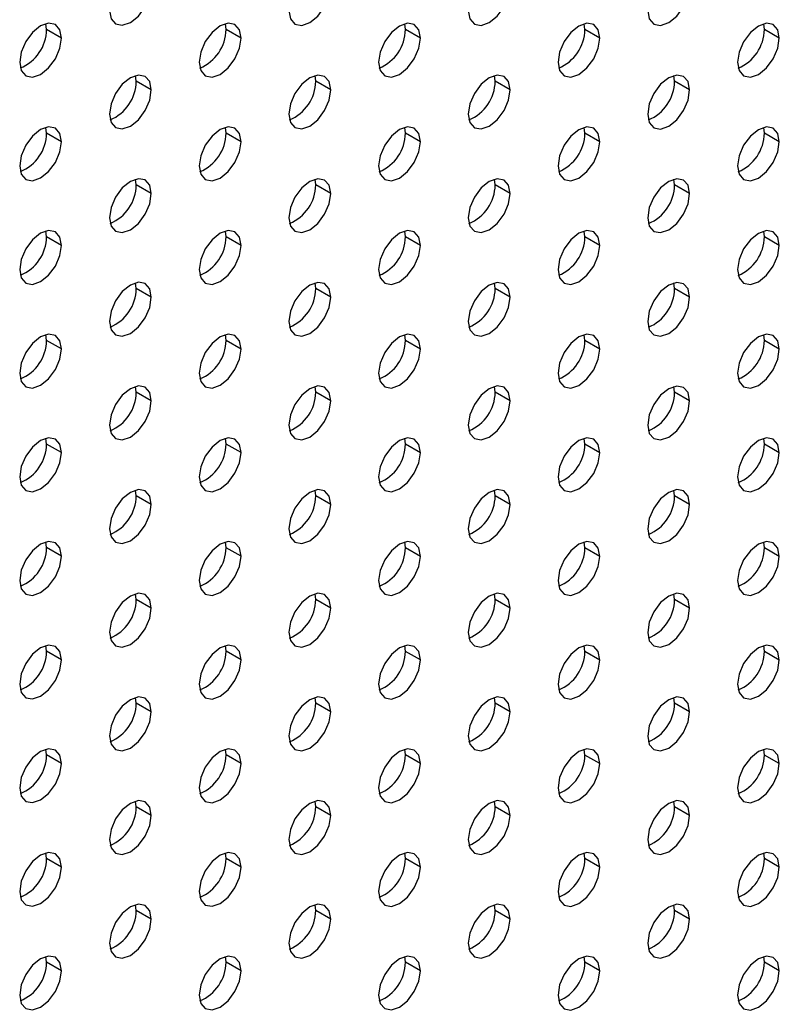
# Model space of a CAD drawing. Header units: millimetres. Extents: x 0 to 1118, y 0 to 864.
# Tile 286 of 309: x 1012.42 to 1016.91, y 697.02 to 702.84. Entities that reach past the tile are written whole.
import ezdxf

# ---------------------------------------------------------------- set-up
doc = ezdxf.new("R2010")
doc.units = ezdxf.units.MM

msp = doc.modelspace()

# ---------------------------------------------------------------- linework, layer by layer
at = {"color": 7, "linetype": 'Continuous', "lineweight": 25}
for p, q in [((1012.5828, 702.7803), (1012.5788, 702.8142)), ((1012.6712, 702.7293), (1012.5828, 702.7803)), ((1013.6435, 702.7802), (1013.6394, 702.8141)), ((1013.7319, 702.7292), (1013.6435, 702.7802)), ((1014.7041, 702.7801), (1014.7001, 702.814)), ((1014.7925, 702.7291), (1014.7041, 702.7801)), ((1015.7648, 702.78), (1015.7608, 702.8139)), ((1015.8532, 702.729), (1015.7648, 702.78)), ((1016.8254, 702.7799), (1016.8214, 702.8138)), ((1016.9138, 702.7289), (1016.8254, 702.7799)), ((1013.1131, 702.474), (1013.1091, 702.5079)), ((1014.1738, 702.474), (1014.1698, 702.5078)), ((1015.2345, 702.4739), (1015.2304, 702.5077)), ((1016.2951, 702.4738), (1016.2911, 702.5076)), ((1013.2015, 702.423), (1013.1131, 702.474)), ((1014.2622, 702.4229), (1014.1738, 702.474)), ((1015.3228, 702.4228), (1015.2345, 702.4739)), ((1016.3835, 702.4227), (1016.2951, 702.4738)), ((1012.5828, 702.1679), (1012.5788, 702.2018)), ((1013.6435, 702.1678), (1013.6394, 702.2017)), ((1014.7041, 702.1677), (1014.7001, 702.2016)), ((1015.7648, 702.1676), (1015.7608, 702.2015)), ((1016.8254, 702.1675), (1016.8214, 702.2014)), ((1012.6712, 702.1169), (1012.5828, 702.1679)), ((1013.7319, 702.1168), (1013.6435, 702.1678)), ((1014.7925, 702.1167), (1014.7041, 702.1677)), ((1015.8532, 702.1166), (1015.7648, 702.1676)), ((1016.9138, 702.1165), (1016.8254, 702.1675)), ((1013.1131, 701.8616), (1013.1091, 701.8955)), ((1013.2015, 701.8106), (1013.1131, 701.8616)), ((1014.1738, 701.8615), (1014.1698, 701.8954)), ((1014.2622, 701.8105), (1014.1738, 701.8615)), ((1015.2345, 701.8614), (1015.2304, 701.8953)), ((1015.3228, 701.8104), (1015.2345, 701.8614)), ((1016.2951, 701.8613), (1016.2911, 701.8952)), ((1016.3835, 701.8103), (1016.2951, 701.8613)), ((1012.5828, 701.5555), (1012.5788, 701.5894)), ((1013.6435, 701.5554), (1013.6394, 701.5893)), ((1014.7041, 701.5553), (1014.7001, 701.5892)), ((1015.7648, 701.5552), (1015.7608, 701.5891)), ((1016.8254, 701.5551), (1016.8214, 701.589)), ((1012.6712, 701.5045), (1012.5828, 701.5555)), ((1013.7319, 701.5044), (1013.6435, 701.5554)), ((1014.7925, 701.5043), (1014.7041, 701.5553)), ((1015.8532, 701.5042), (1015.7648, 701.5552)), ((1016.9138, 701.5041), (1016.8254, 701.5551)), ((1013.1131, 701.2492), (1013.1091, 701.2831)), ((1014.1738, 701.2491), (1014.1698, 701.283)), ((1015.2345, 701.249), (1015.2304, 701.2829)), ((1016.2951, 701.2489), (1016.2911, 701.2828)), ((1013.2015, 701.1982), (1013.1131, 701.2492)), ((1014.2622, 701.1981), (1014.1738, 701.2491)), ((1015.3228, 701.198), (1015.2345, 701.249)), ((1016.3835, 701.1979), (1016.2951, 701.2489)), ((1012.5828, 700.9431), (1012.5788, 700.9769)), ((1013.6435, 700.943), (1013.6394, 700.9768)), ((1014.7041, 700.9429), (1014.7001, 700.9767)), ((1015.7648, 700.9428), (1015.7608, 700.9766)), ((1016.8254, 700.9427), (1016.8214, 700.9765)), ((1012.6712, 700.8921), (1012.5828, 700.9431)), ((1013.7319, 700.892), (1013.6435, 700.943)), ((1014.7925, 700.8919), (1014.7041, 700.9429)), ((1015.8532, 700.8918), (1015.7648, 700.9428)), ((1016.9138, 700.8917), (1016.8254, 700.9427)), ((1013.1131, 700.6368), (1013.1091, 700.6707)), ((1013.2015, 700.5858), (1013.1131, 700.6368)), ((1014.1738, 700.6367), (1014.1698, 700.6706)), ((1014.2622, 700.5857), (1014.1738, 700.6367)), ((1015.2345, 700.6366), (1015.2304, 700.6705)), ((1015.3228, 700.5856), (1015.2345, 700.6366)), ((1016.2951, 700.6365), (1016.2911, 700.6704)), ((1016.3835, 700.5855), (1016.2951, 700.6365)), ((1012.5828, 700.3307), (1012.5788, 700.3645)), ((1013.6435, 700.3306), (1013.6394, 700.3644)), ((1014.7041, 700.3305), (1014.7001, 700.3643)), ((1015.7648, 700.3304), (1015.7608, 700.3642)), ((1016.8254, 700.3303), (1016.8214, 700.3641)), ((1012.6712, 700.2797), (1012.5828, 700.3307)), ((1013.7319, 700.2796), (1013.6435, 700.3306)), ((1014.7925, 700.2795), (1014.7041, 700.3305)), ((1015.8532, 700.2794), (1015.7648, 700.3304)), ((1016.9138, 700.2793), (1016.8254, 700.3303)), ((1013.1131, 700.0244), (1013.1091, 700.0583)), ((1014.1738, 700.0243), (1014.1698, 700.0582)), ((1015.2345, 700.0242), (1015.2304, 700.0581)), ((1016.2951, 700.0241), (1016.2911, 700.058)), ((1013.2015, 699.9734), (1013.1131, 700.0244)), ((1014.2622, 699.9733), (1014.1738, 700.0243)), ((1015.3228, 699.9732), (1015.2345, 700.0242)), ((1016.3835, 699.9731), (1016.2951, 700.0241)), ((1012.5828, 699.7183), (1012.5788, 699.7521)), ((1012.6712, 699.6672), (1012.5828, 699.7183)), ((1013.6435, 699.7182), (1013.6394, 699.752)), ((1013.7319, 699.6671), (1013.6435, 699.7182)), ((1014.7041, 699.7181), (1014.7001, 699.7519)), ((1014.7925, 699.667), (1014.7041, 699.7181)), ((1015.7648, 699.718), (1015.7608, 699.7518)), ((1015.8532, 699.667), (1015.7648, 699.718)), ((1016.8254, 699.7179), (1016.8214, 699.7517)), ((1016.9138, 699.6669), (1016.8254, 699.7179)), ((1013.1131, 699.412), (1013.1091, 699.4459)), ((1013.2015, 699.361), (1013.1131, 699.412)), ((1014.1738, 699.4119), (1014.1698, 699.4458)), ((1014.2622, 699.3609), (1014.1738, 699.4119)), ((1015.2345, 699.4118), (1015.2304, 699.4457)), ((1015.3228, 699.3608), (1015.2345, 699.4118)), ((1016.2951, 699.4117), (1016.2911, 699.4456)), ((1016.3835, 699.3607), (1016.2951, 699.4117)), ((1012.5828, 699.1059), (1012.5788, 699.1397)), ((1013.6435, 699.1058), (1013.6394, 699.1396)), ((1014.7041, 699.1057), (1014.7001, 699.1395)), ((1015.7648, 699.1056), (1015.7608, 699.1394)), ((1016.8254, 699.1055), (1016.8214, 699.1393)), ((1012.6712, 699.0548), (1012.5828, 699.1059)), ((1013.7319, 699.0547), (1013.6435, 699.1058)), ((1014.7925, 699.0546), (1014.7041, 699.1057)), ((1015.8532, 699.0545), (1015.7648, 699.1056)), ((1016.9138, 699.0544), (1016.8254, 699.1055)), ((1013.1131, 698.7996), (1013.1091, 698.8335)), ((1014.1738, 698.7995), (1014.1698, 698.8334)), ((1015.2345, 698.7994), (1015.2304, 698.8333)), ((1016.2951, 698.7993), (1016.2911, 698.8332)), ((1013.2015, 698.7486), (1013.1131, 698.7996)), ((1014.2622, 698.7485), (1014.1738, 698.7995)), ((1015.3228, 698.7484), (1015.2345, 698.7994)), ((1016.3835, 698.7483), (1016.2951, 698.7993)), ((1012.5828, 698.4935), (1012.5788, 698.5273)), ((1012.6712, 698.4424), (1012.5828, 698.4935)), ((1013.6435, 698.4934), (1013.6394, 698.5272)), ((1013.7319, 698.4423), (1013.6435, 698.4934)), ((1014.7041, 698.4933), (1014.7001, 698.5271)), ((1014.7925, 698.4422), (1014.7041, 698.4933)), ((1015.7648, 698.4932), (1015.7608, 698.527)), ((1015.8532, 698.4421), (1015.7648, 698.4932)), ((1016.8254, 698.4931), (1016.8214, 698.5269)), ((1016.9138, 698.442), (1016.8254, 698.4931)), ((1013.1131, 698.1872), (1013.1091, 698.2211)), ((1013.2015, 698.1362), (1013.1131, 698.1872)), ((1014.1738, 698.1871), (1014.1698, 698.221)), ((1014.2622, 698.1361), (1014.1738, 698.1871)), ((1015.2345, 698.187), (1015.2304, 698.2209)), ((1015.3228, 698.136), (1015.2345, 698.187)), ((1016.2951, 698.1869), (1016.2911, 698.2208)), ((1016.3835, 698.1359), (1016.2951, 698.1869)), ((1012.5828, 697.8811), (1012.5788, 697.9149)), ((1013.6435, 697.881), (1013.6394, 697.9148)), ((1014.7041, 697.8809), (1014.7001, 697.9147)), ((1015.7648, 697.8808), (1015.7608, 697.9146)), ((1016.8254, 697.8807), (1016.8214, 697.9145)), ((1012.6712, 697.83), (1012.5828, 697.8811)), ((1013.7319, 697.8299), (1013.6435, 697.881)), ((1014.7925, 697.8298), (1014.7041, 697.8809)), ((1015.8532, 697.8297), (1015.7648, 697.8808)), ((1016.9138, 697.8296), (1016.8254, 697.8807)), ((1013.1131, 697.5748), (1013.1091, 697.6087)), ((1014.1738, 697.5747), (1014.1698, 697.6086)), ((1015.2345, 697.5746), (1015.2304, 697.6085)), ((1016.2951, 697.5745), (1016.2911, 697.6084)), ((1013.2015, 697.5238), (1013.1131, 697.5748)), ((1014.2622, 697.5237), (1014.1738, 697.5747)), ((1015.3228, 697.5236), (1015.2345, 697.5746)), ((1016.3835, 697.5235), (1016.2951, 697.5745)), ((1012.5828, 697.2687), (1012.5788, 697.3025)), ((1012.6712, 697.2176), (1012.5828, 697.2687)), ((1013.6435, 697.2686), (1013.6394, 697.3024)), ((1013.7319, 697.2175), (1013.6435, 697.2686)), ((1014.7041, 697.2685), (1014.7001, 697.3023)), ((1014.7925, 697.2174), (1014.7041, 697.2685)), ((1015.7648, 697.2684), (1015.7608, 697.3022)), ((1015.8532, 697.2173), (1015.7648, 697.2684)), ((1016.8254, 697.2683), (1016.8214, 697.3021)), ((1016.9138, 697.2172), (1016.8254, 697.2683))]:
    msp.add_line(p, q, dxfattribs=at)
at = {"color": 7, "linetype": 'Continuous', "lineweight": 25, "flags": 128}
for points in [[(1012.954, 702.8926), (1012.9635, 702.8433), (1012.9903, 702.8124), (1013.0304, 702.8046), (1013.0778, 702.8211), (1013.1251, 702.8593), (1013.1653, 702.9135), (1013.1921, 702.9753), (1013.2015, 703.0354)], [(1014.0147, 702.8925), (1014.0241, 702.8432), (1014.0509, 702.8123), (1014.0911, 702.8045), (1014.1384, 702.821), (1014.1858, 702.8592), (1014.2259, 702.9134), (1014.2528, 702.9752), (1014.2622, 703.0353)], [(1015.0754, 702.8924), (1015.0848, 702.8431), (1015.1116, 702.8122), (1015.1517, 702.8044), (1015.1991, 702.8209), (1015.2465, 702.8591), (1015.2866, 702.9133), (1015.3134, 702.9751), (1015.3228, 703.0352)], [(1016.136, 702.8923), (1016.1454, 702.843), (1016.1723, 702.8121), (1016.2124, 702.8043), (1016.2598, 702.8208), (1016.3071, 702.859), (1016.3473, 702.9132), (1016.3741, 702.975), (1016.3835, 703.0351)], [(1012.6712, 702.7293), (1012.6618, 702.7785), (1012.635, 702.8094), (1012.5948, 702.8172), (1012.5475, 702.8007), (1012.5001, 702.7625), (1012.46, 702.7084), (1012.4331, 702.6465), (1012.4237, 702.5864)], [(1013.7319, 702.7292), (1013.7224, 702.7784), (1013.6956, 702.8093), (1013.6555, 702.8171), (1013.6081, 702.8006), (1013.5608, 702.7624), (1013.5206, 702.7083), (1013.4938, 702.6464), (1013.4844, 702.5863)], [(1014.7925, 702.7291), (1014.7831, 702.7783), (1014.7563, 702.8092), (1014.7161, 702.817), (1014.6688, 702.8005), (1014.6214, 702.7623), (1014.5813, 702.7082), (1014.5544, 702.6463), (1014.545, 702.5862)], [(1015.8532, 702.729), (1015.8438, 702.7782), (1015.8169, 702.8091), (1015.7768, 702.8169), (1015.7294, 702.8004), (1015.6821, 702.7622), (1015.6419, 702.7081), (1015.6151, 702.6462), (1015.6057, 702.5861)], [(1016.9138, 702.7289), (1016.9044, 702.7781), (1016.8776, 702.809), (1016.8374, 702.8168), (1016.7901, 702.8003), (1016.7427, 702.7621), (1016.7026, 702.708), (1016.6758, 702.6461), (1016.6663, 702.586)], [(1012.4237, 702.5864), (1012.4331, 702.5372), (1012.46, 702.5063), (1012.5001, 702.4985), (1012.5475, 702.5149), (1012.5948, 702.5532), (1012.635, 702.6073), (1012.6618, 702.6692), (1012.6712, 702.7293)], [(1013.4844, 702.5863), (1013.4938, 702.5371), (1013.5206, 702.5062), (1013.5608, 702.4984), (1013.6081, 702.5148), (1013.6555, 702.5531), (1013.6956, 702.6072), (1013.7224, 702.6691), (1013.7319, 702.7292)], [(1014.545, 702.5862), (1014.5544, 702.537), (1014.5813, 702.5061), (1014.6214, 702.4983), (1014.6688, 702.5147), (1014.7161, 702.553), (1014.7563, 702.6071), (1014.7831, 702.669), (1014.7925, 702.7291)], [(1015.6057, 702.5861), (1015.6151, 702.5369), (1015.6419, 702.506), (1015.6821, 702.4982), (1015.7294, 702.5146), (1015.7768, 702.5529), (1015.8169, 702.607), (1015.8438, 702.6689), (1015.8532, 702.729)], [(1016.6663, 702.586), (1016.6758, 702.5368), (1016.7026, 702.5059), (1016.7427, 702.4981), (1016.7901, 702.5145), (1016.8374, 702.5528), (1016.8776, 702.6069), (1016.9044, 702.6688), (1016.9138, 702.7289)], [(1013.2015, 702.423), (1013.1921, 702.4723), (1013.1653, 702.5031), (1013.1251, 702.5109), (1013.0778, 702.4945), (1013.0304, 702.4563), (1012.9903, 702.4021), (1012.9635, 702.3403), (1012.954, 702.2802)], [(1014.2622, 702.4229), (1014.2528, 702.4722), (1014.2259, 702.503), (1014.1858, 702.5108), (1014.1384, 702.4944), (1014.0911, 702.4562), (1014.0509, 702.402), (1014.0241, 702.3402), (1014.0147, 702.2801)], [(1015.3228, 702.4228), (1015.3134, 702.4721), (1015.2866, 702.5029), (1015.2465, 702.5107), (1015.1991, 702.4943), (1015.1517, 702.4561), (1015.1116, 702.4019), (1015.0848, 702.3401), (1015.0754, 702.28)], [(1016.3835, 702.4227), (1016.3741, 702.472), (1016.3473, 702.5028), (1016.3071, 702.5106), (1016.2598, 702.4942), (1016.2124, 702.456), (1016.1723, 702.4018), (1016.1454, 702.34), (1016.136, 702.2799)], [(1012.954, 702.2802), (1012.9635, 702.2309), (1012.9903, 702.2), (1013.0304, 702.1922), (1013.0778, 702.2087), (1013.1251, 702.2469), (1013.1653, 702.3011), (1013.1921, 702.3629), (1013.2015, 702.423)], [(1014.0147, 702.2801), (1014.0241, 702.2308), (1014.0509, 702.1999), (1014.0911, 702.1921), (1014.1384, 702.2086), (1014.1858, 702.2468), (1014.2259, 702.301), (1014.2528, 702.3628), (1014.2622, 702.4229)], [(1015.0754, 702.28), (1015.0848, 702.2307), (1015.1116, 702.1998), (1015.1517, 702.192), (1015.1991, 702.2085), (1015.2465, 702.2467), (1015.2866, 702.3009), (1015.3134, 702.3627), (1015.3228, 702.4228)], [(1016.136, 702.2799), (1016.1454, 702.2306), (1016.1723, 702.1997), (1016.2124, 702.1919), (1016.2598, 702.2084), (1016.3071, 702.2466), (1016.3473, 702.3008), (1016.3741, 702.3626), (1016.3835, 702.4227)], [(1012.6712, 702.1169), (1012.6618, 702.1661), (1012.635, 702.197), (1012.5948, 702.2048), (1012.5475, 702.1883), (1012.5001, 702.1501), (1012.46, 702.096), (1012.4331, 702.0341), (1012.4237, 701.974)], [(1013.7319, 702.1168), (1013.7224, 702.166), (1013.6956, 702.1969), (1013.6555, 702.2047), (1013.6081, 702.1882), (1013.5608, 702.15), (1013.5206, 702.0959), (1013.4938, 702.034), (1013.4844, 701.9739)], [(1014.7925, 702.1167), (1014.7831, 702.1659), (1014.7563, 702.1968), (1014.7161, 702.2046), (1014.6688, 702.1881), (1014.6214, 702.1499), (1014.5813, 702.0958), (1014.5544, 702.0339), (1014.545, 701.9738)], [(1015.8532, 702.1166), (1015.8438, 702.1658), (1015.8169, 702.1967), (1015.7768, 702.2045), (1015.7294, 702.188), (1015.6821, 702.1498), (1015.6419, 702.0957), (1015.6151, 702.0338), (1015.6057, 701.9737)], [(1016.9138, 702.1165), (1016.9044, 702.1657), (1016.8776, 702.1966), (1016.8374, 702.2044), (1016.7901, 702.1879), (1016.7427, 702.1497), (1016.7026, 702.0956), (1016.6758, 702.0337), (1016.6663, 701.9736)], [(1012.4237, 701.974), (1012.4331, 701.9248), (1012.46, 701.8939), (1012.5001, 701.8861), (1012.5475, 701.9025), (1012.5948, 701.9408), (1012.635, 701.9949), (1012.6618, 702.0568), (1012.6712, 702.1169)], [(1013.4844, 701.9739), (1013.4938, 701.9247), (1013.5206, 701.8938), (1013.5608, 701.886), (1013.6081, 701.9024), (1013.6555, 701.9407), (1013.6956, 701.9948), (1013.7224, 702.0567), (1013.7319, 702.1168)], [(1014.545, 701.9738), (1014.5544, 701.9246), (1014.5813, 701.8937), (1014.6214, 701.8859), (1014.6688, 701.9023), (1014.7161, 701.9406), (1014.7563, 701.9947), (1014.7831, 702.0566), (1014.7925, 702.1167)], [(1015.6057, 701.9737), (1015.6151, 701.9245), (1015.6419, 701.8936), (1015.6821, 701.8858), (1015.7294, 701.9022), (1015.7768, 701.9405), (1015.8169, 701.9946), (1015.8438, 702.0565), (1015.8532, 702.1166)], [(1016.6663, 701.9736), (1016.6758, 701.9244), (1016.7026, 701.8935), (1016.7427, 701.8857), (1016.7901, 701.9021), (1016.8374, 701.9404), (1016.8776, 701.9945), (1016.9044, 702.0564), (1016.9138, 702.1165)], [(1013.2015, 701.8106), (1013.1921, 701.8599), (1013.1653, 701.8907), (1013.1251, 701.8985), (1013.0778, 701.8821), (1013.0304, 701.8439), (1012.9903, 701.7897), (1012.9635, 701.7279), (1012.954, 701.6677)], [(1014.2622, 701.8105), (1014.2528, 701.8598), (1014.2259, 701.8906), (1014.1858, 701.8984), (1014.1384, 701.882), (1014.0911, 701.8438), (1014.0509, 701.7896), (1014.0241, 701.7278), (1014.0147, 701.6676)], [(1015.3228, 701.8104), (1015.3134, 701.8597), (1015.2866, 701.8905), (1015.2465, 701.8983), (1015.1991, 701.8819), (1015.1517, 701.8437), (1015.1116, 701.7895), (1015.0848, 701.7277), (1015.0754, 701.6675)], [(1016.3835, 701.8103), (1016.3741, 701.8596), (1016.3473, 701.8904), (1016.3071, 701.8982), (1016.2598, 701.8818), (1016.2124, 701.8436), (1016.1723, 701.7894), (1016.1454, 701.7276), (1016.136, 701.6674)], [(1012.954, 701.6677), (1012.9635, 701.6185), (1012.9903, 701.5876), (1013.0304, 701.5798), (1013.0778, 701.5963), (1013.1251, 701.6345), (1013.1653, 701.6887), (1013.1921, 701.7505), (1013.2015, 701.8106)], [(1014.0147, 701.6676), (1014.0241, 701.6184), (1014.0509, 701.5875), (1014.0911, 701.5797), (1014.1384, 701.5962), (1014.1858, 701.6344), (1014.2259, 701.6886), (1014.2528, 701.7504), (1014.2622, 701.8105)], [(1015.0754, 701.6675), (1015.0848, 701.6183), (1015.1116, 701.5874), (1015.1517, 701.5796), (1015.1991, 701.5961), (1015.2465, 701.6343), (1015.2866, 701.6885), (1015.3134, 701.7503), (1015.3228, 701.8104)], [(1016.136, 701.6674), (1016.1454, 701.6182), (1016.1723, 701.5873), (1016.2124, 701.5795), (1016.2598, 701.596), (1016.3071, 701.6342), (1016.3473, 701.6884), (1016.3741, 701.7502), (1016.3835, 701.8103)], [(1012.6712, 701.5045), (1012.6618, 701.5537), (1012.635, 701.5846), (1012.5948, 701.5924), (1012.5475, 701.5759), (1012.5001, 701.5377), (1012.46, 701.4836), (1012.4331, 701.4217), (1012.4237, 701.3616)], [(1013.7319, 701.5044), (1013.7224, 701.5536), (1013.6956, 701.5845), (1013.6555, 701.5923), (1013.6081, 701.5758), (1013.5608, 701.5376), (1013.5206, 701.4835), (1013.4938, 701.4216), (1013.4844, 701.3615)], [(1014.7925, 701.5043), (1014.7831, 701.5535), (1014.7563, 701.5844), (1014.7161, 701.5922), (1014.6688, 701.5757), (1014.6214, 701.5375), (1014.5813, 701.4834), (1014.5544, 701.4215), (1014.545, 701.3614)], [(1015.8532, 701.5042), (1015.8438, 701.5534), (1015.8169, 701.5843), (1015.7768, 701.5921), (1015.7294, 701.5756), (1015.6821, 701.5374), (1015.6419, 701.4833), (1015.6151, 701.4214), (1015.6057, 701.3613)], [(1016.9138, 701.5041), (1016.9044, 701.5533), (1016.8776, 701.5842), (1016.8374, 701.592), (1016.7901, 701.5755), (1016.7427, 701.5373), (1016.7026, 701.4832), (1016.6758, 701.4213), (1016.6663, 701.3612)], [(1012.4237, 701.3616), (1012.4331, 701.3123), (1012.46, 701.2815), (1012.5001, 701.2737), (1012.5475, 701.2901), (1012.5948, 701.3283), (1012.635, 701.3825), (1012.6618, 701.4443), (1012.6712, 701.5045)], [(1013.4844, 701.3615), (1013.4938, 701.3122), (1013.5206, 701.2814), (1013.5608, 701.2736), (1013.6081, 701.29), (1013.6555, 701.3283), (1013.6956, 701.3824), (1013.7224, 701.4442), (1013.7319, 701.5044)], [(1014.545, 701.3614), (1014.5544, 701.3121), (1014.5813, 701.2813), (1014.6214, 701.2735), (1014.6688, 701.2899), (1014.7161, 701.3282), (1014.7563, 701.3823), (1014.7831, 701.4441), (1014.7925, 701.5043)], [(1015.6057, 701.3613), (1015.6151, 701.3121), (1015.6419, 701.2812), (1015.6821, 701.2734), (1015.7294, 701.2898), (1015.7768, 701.3281), (1015.8169, 701.3822), (1015.8438, 701.444), (1015.8532, 701.5042)], [(1016.6663, 701.3612), (1016.6758, 701.312), (1016.7026, 701.2811), (1016.7427, 701.2733), (1016.7901, 701.2897), (1016.8374, 701.328), (1016.8776, 701.3821), (1016.9044, 701.4439), (1016.9138, 701.5041)], [(1013.2015, 701.1982), (1013.1921, 701.2475), (1013.1653, 701.2783), (1013.1251, 701.2861), (1013.0778, 701.2697), (1013.0304, 701.2315), (1012.9903, 701.1773), (1012.9635, 701.1155), (1012.954, 701.0553)], [(1014.2622, 701.1981), (1014.2528, 701.2474), (1014.2259, 701.2782), (1014.1858, 701.286), (1014.1384, 701.2696), (1014.0911, 701.2314), (1014.0509, 701.1772), (1014.0241, 701.1154), (1014.0147, 701.0552)], [(1015.3228, 701.198), (1015.3134, 701.2473), (1015.2866, 701.2781), (1015.2465, 701.2859), (1015.1991, 701.2695), (1015.1517, 701.2313), (1015.1116, 701.1771), (1015.0848, 701.1153), (1015.0754, 701.0551)], [(1016.3835, 701.1979), (1016.3741, 701.2472), (1016.3473, 701.278), (1016.3071, 701.2858), (1016.2598, 701.2694), (1016.2124, 701.2312), (1016.1723, 701.177), (1016.1454, 701.1152), (1016.136, 701.055)], [(1012.954, 701.0553), (1012.9635, 701.0061), (1012.9903, 700.9752), (1013.0304, 700.9674), (1013.0778, 700.9839), (1013.1251, 701.0221), (1013.1653, 701.0762), (1013.1921, 701.1381), (1013.2015, 701.1982)], [(1014.0147, 701.0552), (1014.0241, 701.006), (1014.0509, 700.9751), (1014.0911, 700.9673), (1014.1384, 700.9838), (1014.1858, 701.022), (1014.2259, 701.0761), (1014.2528, 701.138), (1014.2622, 701.1981)], [(1015.0754, 701.0551), (1015.0848, 701.0059), (1015.1116, 700.975), (1015.1517, 700.9672), (1015.1991, 700.9837), (1015.2465, 701.0219), (1015.2866, 701.076), (1015.3134, 701.1379), (1015.3228, 701.198)], [(1016.136, 701.055), (1016.1454, 701.0058), (1016.1723, 700.9749), (1016.2124, 700.9671), (1016.2598, 700.9836), (1016.3071, 701.0218), (1016.3473, 701.0759), (1016.3741, 701.1378), (1016.3835, 701.1979)], [(1012.6712, 700.8921), (1012.6618, 700.9413), (1012.635, 700.9722), (1012.5948, 700.98), (1012.5475, 700.9635), (1012.5001, 700.9253), (1012.46, 700.8712), (1012.4331, 700.8093), (1012.4237, 700.7492)], [(1013.7319, 700.892), (1013.7224, 700.9412), (1013.6956, 700.9721), (1013.6555, 700.9799), (1013.6081, 700.9634), (1013.5608, 700.9252), (1013.5206, 700.8711), (1013.4938, 700.8092), (1013.4844, 700.7491)], [(1014.7925, 700.8919), (1014.7831, 700.9411), (1014.7563, 700.972), (1014.7161, 700.9798), (1014.6688, 700.9633), (1014.6214, 700.9251), (1014.5813, 700.871), (1014.5544, 700.8091), (1014.545, 700.749)], [(1015.8532, 700.8918), (1015.8438, 700.941), (1015.8169, 700.9719), (1015.7768, 700.9797), (1015.7294, 700.9632), (1015.6821, 700.925), (1015.6419, 700.8709), (1015.6151, 700.809), (1015.6057, 700.7489)], [(1016.9138, 700.8917), (1016.9044, 700.9409), (1016.8776, 700.9718), (1016.8374, 700.9796), (1016.7901, 700.9631), (1016.7427, 700.9249), (1016.7026, 700.8708), (1016.6758, 700.8089), (1016.6663, 700.7488)], [(1012.4237, 700.7492), (1012.4331, 700.6999), (1012.46, 700.6691), (1012.5001, 700.6613), (1012.5475, 700.6777), (1012.5948, 700.7159), (1012.635, 700.7701), (1012.6618, 700.8319), (1012.6712, 700.8921)], [(1013.4844, 700.7491), (1013.4938, 700.6998), (1013.5206, 700.669), (1013.5608, 700.6612), (1013.6081, 700.6776), (1013.6555, 700.7158), (1013.6956, 700.77), (1013.7224, 700.8318), (1013.7319, 700.892)], [(1014.545, 700.749), (1014.5544, 700.6997), (1014.5813, 700.6689), (1014.6214, 700.6611), (1014.6688, 700.6775), (1014.7161, 700.7157), (1014.7563, 700.7699), (1014.7831, 700.8317), (1014.7925, 700.8919)], [(1015.6057, 700.7489), (1015.6151, 700.6996), (1015.6419, 700.6688), (1015.6821, 700.661), (1015.7294, 700.6774), (1015.7768, 700.7156), (1015.8169, 700.7698), (1015.8438, 700.8316), (1015.8532, 700.8918)], [(1016.6663, 700.7488), (1016.6758, 700.6995), (1016.7026, 700.6687), (1016.7427, 700.6609), (1016.7901, 700.6773), (1016.8374, 700.7155), (1016.8776, 700.7697), (1016.9044, 700.8315), (1016.9138, 700.8917)], [(1013.2015, 700.5858), (1013.1921, 700.6351), (1013.1653, 700.6659), (1013.1251, 700.6737), (1013.0778, 700.6573), (1013.0304, 700.6191), (1012.9903, 700.5649), (1012.9635, 700.5031), (1012.954, 700.4429)], [(1014.2622, 700.5857), (1014.2528, 700.635), (1014.2259, 700.6658), (1014.1858, 700.6736), (1014.1384, 700.6572), (1014.0911, 700.619), (1014.0509, 700.5648), (1014.0241, 700.503), (1014.0147, 700.4428)], [(1015.3228, 700.5856), (1015.3134, 700.6349), (1015.2866, 700.6657), (1015.2465, 700.6735), (1015.1991, 700.6571), (1015.1517, 700.6189), (1015.1116, 700.5647), (1015.0848, 700.5029), (1015.0754, 700.4427)], [(1016.3835, 700.5855), (1016.3741, 700.6348), (1016.3473, 700.6656), (1016.3071, 700.6734), (1016.2598, 700.657), (1016.2124, 700.6188), (1016.1723, 700.5646), (1016.1454, 700.5028), (1016.136, 700.4426)], [(1012.954, 700.4429), (1012.9635, 700.3937), (1012.9903, 700.3628), (1013.0304, 700.355), (1013.0778, 700.3715), (1013.1251, 700.4097), (1013.1653, 700.4638), (1013.1921, 700.5257), (1013.2015, 700.5858)], [(1014.0147, 700.4428), (1014.0241, 700.3936), (1014.0509, 700.3627), (1014.0911, 700.3549), (1014.1384, 700.3714), (1014.1858, 700.4096), (1014.2259, 700.4637), (1014.2528, 700.5256), (1014.2622, 700.5857)], [(1015.0754, 700.4427), (1015.0848, 700.3935), (1015.1116, 700.3626), (1015.1517, 700.3548), (1015.1991, 700.3713), (1015.2465, 700.4095), (1015.2866, 700.4636), (1015.3134, 700.5255), (1015.3228, 700.5856)], [(1016.136, 700.4426), (1016.1454, 700.3934), (1016.1723, 700.3625), (1016.2124, 700.3547), (1016.2598, 700.3712), (1016.3071, 700.4094), (1016.3473, 700.4635), (1016.3741, 700.5254), (1016.3835, 700.5855)], [(1012.6712, 700.2797), (1012.6618, 700.3289), (1012.635, 700.3598), (1012.5948, 700.3676), (1012.5475, 700.3511), (1012.5001, 700.3129), (1012.46, 700.2587), (1012.4331, 700.1969), (1012.4237, 700.1368)], [(1013.7319, 700.2796), (1013.7224, 700.3288), (1013.6956, 700.3597), (1013.6555, 700.3675), (1013.6081, 700.351), (1013.5608, 700.3128), (1013.5206, 700.2586), (1013.4938, 700.1968), (1013.4844, 700.1367)], [(1014.7925, 700.2795), (1014.7831, 700.3287), (1014.7563, 700.3596), (1014.7161, 700.3674), (1014.6688, 700.3509), (1014.6214, 700.3127), (1014.5813, 700.2585), (1014.5544, 700.1967), (1014.545, 700.1366)], [(1015.8532, 700.2794), (1015.8438, 700.3286), (1015.8169, 700.3595), (1015.7768, 700.3673), (1015.7294, 700.3508), (1015.6821, 700.3126), (1015.6419, 700.2584), (1015.6151, 700.1966), (1015.6057, 700.1365)], [(1016.9138, 700.2793), (1016.9044, 700.3285), (1016.8776, 700.3594), (1016.8374, 700.3672), (1016.7901, 700.3507), (1016.7427, 700.3125), (1016.7026, 700.2583), (1016.6758, 700.1965), (1016.6663, 700.1364)], [(1012.4237, 700.1368), (1012.4331, 700.0875), (1012.46, 700.0567), (1012.5001, 700.0489), (1012.5475, 700.0653), (1012.5948, 700.1035), (1012.635, 700.1577), (1012.6618, 700.2195), (1012.6712, 700.2797)], [(1013.4844, 700.1367), (1013.4938, 700.0874), (1013.5206, 700.0566), (1013.5608, 700.0488), (1013.6081, 700.0652), (1013.6555, 700.1034), (1013.6956, 700.1576), (1013.7224, 700.2194), (1013.7319, 700.2796)], [(1014.545, 700.1366), (1014.5544, 700.0873), (1014.5813, 700.0565), (1014.6214, 700.0487), (1014.6688, 700.0651), (1014.7161, 700.1033), (1014.7563, 700.1575), (1014.7831, 700.2193), (1014.7925, 700.2795)], [(1015.6057, 700.1365), (1015.6151, 700.0872), (1015.6419, 700.0564), (1015.6821, 700.0486), (1015.7294, 700.065), (1015.7768, 700.1032), (1015.8169, 700.1574), (1015.8438, 700.2192), (1015.8532, 700.2794)], [(1016.6663, 700.1364), (1016.6758, 700.0871), (1016.7026, 700.0563), (1016.7427, 700.0485), (1016.7901, 700.0649), (1016.8374, 700.1031), (1016.8776, 700.1573), (1016.9044, 700.2191), (1016.9138, 700.2793)], [(1013.2015, 699.9734), (1013.1921, 700.0226), (1013.1653, 700.0535), (1013.1251, 700.0613), (1013.0778, 700.0449), (1013.0304, 700.0066), (1012.9903, 699.9525), (1012.9635, 699.8907), (1012.954, 699.8305)], [(1014.2622, 699.9733), (1014.2528, 700.0225), (1014.2259, 700.0534), (1014.1858, 700.0612), (1014.1384, 700.0448), (1014.0911, 700.0065), (1014.0509, 699.9524), (1014.0241, 699.8906), (1014.0147, 699.8304)], [(1015.3228, 699.9732), (1015.3134, 700.0224), (1015.2866, 700.0533), (1015.2465, 700.0611), (1015.1991, 700.0447), (1015.1517, 700.0064), (1015.1116, 699.9523), (1015.0848, 699.8905), (1015.0754, 699.8303)], [(1016.3835, 699.9731), (1016.3741, 700.0223), (1016.3473, 700.0532), (1016.3071, 700.061), (1016.2598, 700.0446), (1016.2124, 700.0063), (1016.1723, 699.9522), (1016.1454, 699.8904), (1016.136, 699.8302)], [(1012.954, 699.8305), (1012.9635, 699.7813), (1012.9903, 699.7504), (1013.0304, 699.7426), (1013.0778, 699.7591), (1013.1251, 699.7973), (1013.1653, 699.8514), (1013.1921, 699.9133), (1013.2015, 699.9734)], [(1014.0147, 699.8304), (1014.0241, 699.7812), (1014.0509, 699.7503), (1014.0911, 699.7425), (1014.1384, 699.759), (1014.1858, 699.7972), (1014.2259, 699.8513), (1014.2528, 699.9132), (1014.2622, 699.9733)], [(1015.0754, 699.8303), (1015.0848, 699.7811), (1015.1116, 699.7502), (1015.1517, 699.7424), (1015.1991, 699.7589), (1015.2465, 699.7971), (1015.2866, 699.8512), (1015.3134, 699.9131), (1015.3228, 699.9732)], [(1016.136, 699.8302), (1016.1454, 699.781), (1016.1723, 699.7501), (1016.2124, 699.7423), (1016.2598, 699.7588), (1016.3071, 699.797), (1016.3473, 699.8511), (1016.3741, 699.913), (1016.3835, 699.9731)], [(1012.6712, 699.6672), (1012.6618, 699.7165), (1012.635, 699.7474), (1012.5948, 699.7552), (1012.5475, 699.7387), (1012.5001, 699.7005), (1012.46, 699.6463), (1012.4331, 699.5845), (1012.4237, 699.5244)], [(1013.7319, 699.6671), (1013.7224, 699.7164), (1013.6956, 699.7473), (1013.6555, 699.7551), (1013.6081, 699.7386), (1013.5608, 699.7004), (1013.5206, 699.6462), (1013.4938, 699.5844), (1013.4844, 699.5243)], [(1014.7925, 699.667), (1014.7831, 699.7163), (1014.7563, 699.7472), (1014.7161, 699.755), (1014.6688, 699.7385), (1014.6214, 699.7003), (1014.5813, 699.6461), (1014.5544, 699.5843), (1014.545, 699.5242)], [(1015.8532, 699.667), (1015.8438, 699.7162), (1015.8169, 699.7471), (1015.7768, 699.7549), (1015.7294, 699.7384), (1015.6821, 699.7002), (1015.6419, 699.646), (1015.6151, 699.5842), (1015.6057, 699.5241)], [(1016.9138, 699.6669), (1016.9044, 699.7161), (1016.8776, 699.747), (1016.8374, 699.7548), (1016.7901, 699.7383), (1016.7427, 699.7001), (1016.7026, 699.6459), (1016.6758, 699.5841), (1016.6663, 699.524)], [(1012.4237, 699.5244), (1012.4331, 699.4751), (1012.46, 699.4443), (1012.5001, 699.4365), (1012.5475, 699.4529), (1012.5948, 699.4911), (1012.635, 699.5453), (1012.6618, 699.6071), (1012.6712, 699.6672)], [(1013.4844, 699.5243), (1013.4938, 699.475), (1013.5206, 699.4442), (1013.5608, 699.4364), (1013.6081, 699.4528), (1013.6555, 699.491), (1013.6956, 699.5452), (1013.7224, 699.607), (1013.7319, 699.6671)], [(1014.545, 699.5242), (1014.5544, 699.4749), (1014.5813, 699.4441), (1014.6214, 699.4363), (1014.6688, 699.4527), (1014.7161, 699.4909), (1014.7563, 699.5451), (1014.7831, 699.6069), (1014.7925, 699.667)], [(1015.6057, 699.5241), (1015.6151, 699.4748), (1015.6419, 699.444), (1015.6821, 699.4362), (1015.7294, 699.4526), (1015.7768, 699.4908), (1015.8169, 699.545), (1015.8438, 699.6068), (1015.8532, 699.667)], [(1016.6663, 699.524), (1016.6758, 699.4747), (1016.7026, 699.4439), (1016.7427, 699.4361), (1016.7901, 699.4525), (1016.8374, 699.4907), (1016.8776, 699.5449), (1016.9044, 699.6067), (1016.9138, 699.6669)], [(1013.2015, 699.361), (1013.1921, 699.4102), (1013.1653, 699.4411), (1013.1251, 699.4489), (1013.0778, 699.4325), (1013.0304, 699.3942), (1012.9903, 699.3401), (1012.9635, 699.2782), (1012.954, 699.2181)], [(1014.2622, 699.3609), (1014.2528, 699.4101), (1014.2259, 699.441), (1014.1858, 699.4488), (1014.1384, 699.4324), (1014.0911, 699.3941), (1014.0509, 699.34), (1014.0241, 699.2781), (1014.0147, 699.218)], [(1015.3228, 699.3608), (1015.3134, 699.41), (1015.2866, 699.4409), (1015.2465, 699.4487), (1015.1991, 699.4323), (1015.1517, 699.394), (1015.1116, 699.3399), (1015.0848, 699.278), (1015.0754, 699.2179)], [(1016.3835, 699.3607), (1016.3741, 699.4099), (1016.3473, 699.4408), (1016.3071, 699.4486), (1016.2598, 699.4322), (1016.2124, 699.3939), (1016.1723, 699.3398), (1016.1454, 699.2779), (1016.136, 699.2178)], [(1012.954, 699.2181), (1012.9635, 699.1689), (1012.9903, 699.138), (1013.0304, 699.1302), (1013.0778, 699.1467), (1013.1251, 699.1849), (1013.1653, 699.239), (1013.1921, 699.3009), (1013.2015, 699.361)], [(1014.0147, 699.218), (1014.0241, 699.1688), (1014.0509, 699.1379), (1014.0911, 699.1301), (1014.1384, 699.1466), (1014.1858, 699.1848), (1014.2259, 699.2389), (1014.2528, 699.3008), (1014.2622, 699.3609)], [(1015.0754, 699.2179), (1015.0848, 699.1687), (1015.1116, 699.1378), (1015.1517, 699.13), (1015.1991, 699.1465), (1015.2465, 699.1847), (1015.2866, 699.2388), (1015.3134, 699.3007), (1015.3228, 699.3608)], [(1016.136, 699.2178), (1016.1454, 699.1686), (1016.1723, 699.1377), (1016.2124, 699.1299), (1016.2598, 699.1464), (1016.3071, 699.1846), (1016.3473, 699.2387), (1016.3741, 699.3006), (1016.3835, 699.3607)], [(1012.6712, 699.0548), (1012.6618, 699.1041), (1012.635, 699.135), (1012.5948, 699.1428), (1012.5475, 699.1263), (1012.5001, 699.0881), (1012.46, 699.0339), (1012.4331, 698.9721), (1012.4237, 698.912)], [(1013.7319, 699.0547), (1013.7224, 699.104), (1013.6956, 699.1349), (1013.6555, 699.1427), (1013.6081, 699.1262), (1013.5608, 699.088), (1013.5206, 699.0338), (1013.4938, 698.972), (1013.4844, 698.9119)], [(1014.7925, 699.0546), (1014.7831, 699.1039), (1014.7563, 699.1348), (1014.7161, 699.1426), (1014.6688, 699.1261), (1014.6214, 699.0879), (1014.5813, 699.0337), (1014.5544, 698.9719), (1014.545, 698.9118)], [(1015.8532, 699.0545), (1015.8438, 699.1038), (1015.8169, 699.1347), (1015.7768, 699.1425), (1015.7294, 699.126), (1015.6821, 699.0878), (1015.6419, 699.0336), (1015.6151, 698.9718), (1015.6057, 698.9117)], [(1016.9138, 699.0544), (1016.9044, 699.1037), (1016.8776, 699.1346), (1016.8374, 699.1424), (1016.7901, 699.1259), (1016.7427, 699.0877), (1016.7026, 699.0335), (1016.6758, 698.9717), (1016.6663, 698.9116)], [(1012.4237, 698.912), (1012.4331, 698.8627), (1012.46, 698.8319), (1012.5001, 698.8241), (1012.5475, 698.8405), (1012.5948, 698.8787), (1012.635, 698.9329), (1012.6618, 698.9947), (1012.6712, 699.0548)], [(1013.4844, 698.9119), (1013.4938, 698.8626), (1013.5206, 698.8318), (1013.5608, 698.824), (1013.6081, 698.8404), (1013.6555, 698.8786), (1013.6956, 698.9328), (1013.7224, 698.9946), (1013.7319, 699.0547)], [(1014.545, 698.9118), (1014.5544, 698.8625), (1014.5813, 698.8317), (1014.6214, 698.8239), (1014.6688, 698.8403), (1014.7161, 698.8785), (1014.7563, 698.9327), (1014.7831, 698.9945), (1014.7925, 699.0546)], [(1015.6057, 698.9117), (1015.6151, 698.8624), (1015.6419, 698.8316), (1015.6821, 698.8238), (1015.7294, 698.8402), (1015.7768, 698.8784), (1015.8169, 698.9326), (1015.8438, 698.9944), (1015.8532, 699.0545)], [(1016.6663, 698.9116), (1016.6758, 698.8623), (1016.7026, 698.8315), (1016.7427, 698.8237), (1016.7901, 698.8401), (1016.8374, 698.8783), (1016.8776, 698.9325), (1016.9044, 698.9943), (1016.9138, 699.0544)], [(1013.2015, 698.7486), (1013.1921, 698.7978), (1013.1653, 698.8287), (1013.1251, 698.8365), (1013.0778, 698.82), (1013.0304, 698.7818), (1012.9903, 698.7277), (1012.9635, 698.6658), (1012.954, 698.6057)], [(1014.2622, 698.7485), (1014.2528, 698.7977), (1014.2259, 698.8286), (1014.1858, 698.8364), (1014.1384, 698.82), (1014.0911, 698.7817), (1014.0509, 698.7276), (1014.0241, 698.6657), (1014.0147, 698.6056)], [(1015.3228, 698.7484), (1015.3134, 698.7976), (1015.2866, 698.8285), (1015.2465, 698.8363), (1015.1991, 698.8199), (1015.1517, 698.7816), (1015.1116, 698.7275), (1015.0848, 698.6656), (1015.0754, 698.6055)], [(1016.3835, 698.7483), (1016.3741, 698.7975), (1016.3473, 698.8284), (1016.3071, 698.8362), (1016.2598, 698.8198), (1016.2124, 698.7815), (1016.1723, 698.7274), (1016.1454, 698.6655), (1016.136, 698.6054)], [(1012.954, 698.6057), (1012.9635, 698.5565), (1012.9903, 698.5256), (1013.0304, 698.5178), (1013.0778, 698.5343), (1013.1251, 698.5725), (1013.1653, 698.6266), (1013.1921, 698.6885), (1013.2015, 698.7486)], [(1014.0147, 698.6056), (1014.0241, 698.5564), (1014.0509, 698.5255), (1014.0911, 698.5177), (1014.1384, 698.5342), (1014.1858, 698.5724), (1014.2259, 698.6265), (1014.2528, 698.6884), (1014.2622, 698.7485)], [(1015.0754, 698.6055), (1015.0848, 698.5563), (1015.1116, 698.5254), (1015.1517, 698.5176), (1015.1991, 698.5341), (1015.2465, 698.5723), (1015.2866, 698.6264), (1015.3134, 698.6883), (1015.3228, 698.7484)], [(1016.136, 698.6054), (1016.1454, 698.5562), (1016.1723, 698.5253), (1016.2124, 698.5175), (1016.2598, 698.534), (1016.3071, 698.5722), (1016.3473, 698.6263), (1016.3741, 698.6882), (1016.3835, 698.7483)], [(1012.6712, 698.4424), (1012.6618, 698.4917), (1012.635, 698.5226), (1012.5948, 698.5304), (1012.5475, 698.5139), (1012.5001, 698.4757), (1012.46, 698.4215), (1012.4331, 698.3597), (1012.4237, 698.2996)], [(1013.7319, 698.4423), (1013.7224, 698.4916), (1013.6956, 698.5225), (1013.6555, 698.5303), (1013.6081, 698.5138), (1013.5608, 698.4756), (1013.5206, 698.4214), (1013.4938, 698.3596), (1013.4844, 698.2995)], [(1014.7925, 698.4422), (1014.7831, 698.4915), (1014.7563, 698.5224), (1014.7161, 698.5302), (1014.6688, 698.5137), (1014.6214, 698.4755), (1014.5813, 698.4213), (1014.5544, 698.3595), (1014.545, 698.2994)], [(1015.8532, 698.4421), (1015.8438, 698.4914), (1015.8169, 698.5223), (1015.7768, 698.5301), (1015.7294, 698.5136), (1015.6821, 698.4754), (1015.6419, 698.4212), (1015.6151, 698.3594), (1015.6057, 698.2993)], [(1016.9138, 698.442), (1016.9044, 698.4913), (1016.8776, 698.5222), (1016.8374, 698.53), (1016.7901, 698.5135), (1016.7427, 698.4753), (1016.7026, 698.4211), (1016.6758, 698.3593), (1016.6663, 698.2992)], [(1012.4237, 698.2996), (1012.4331, 698.2503), (1012.46, 698.2194), (1012.5001, 698.2116), (1012.5475, 698.2281), (1012.5948, 698.2663), (1012.635, 698.3205), (1012.6618, 698.3823), (1012.6712, 698.4424)], [(1013.4844, 698.2995), (1013.4938, 698.2502), (1013.5206, 698.2193), (1013.5608, 698.2115), (1013.6081, 698.228), (1013.6555, 698.2662), (1013.6956, 698.3204), (1013.7224, 698.3822), (1013.7319, 698.4423)], [(1014.545, 698.2994), (1014.5544, 698.2501), (1014.5813, 698.2192), (1014.6214, 698.2114), (1014.6688, 698.2279), (1014.7161, 698.2661), (1014.7563, 698.3203), (1014.7831, 698.3821), (1014.7925, 698.4422)], [(1015.6057, 698.2993), (1015.6151, 698.25), (1015.6419, 698.2191), (1015.6821, 698.2113), (1015.7294, 698.2278), (1015.7768, 698.266), (1015.8169, 698.3202), (1015.8438, 698.382), (1015.8532, 698.4421)], [(1016.6663, 698.2992), (1016.6758, 698.2499), (1016.7026, 698.219), (1016.7427, 698.2112), (1016.7901, 698.2277), (1016.8374, 698.2659), (1016.8776, 698.3201), (1016.9044, 698.3819), (1016.9138, 698.442)], [(1013.2015, 698.1362), (1013.1921, 698.1854), (1013.1653, 698.2163), (1013.1251, 698.2241), (1013.0778, 698.2076), (1013.0304, 698.1694), (1012.9903, 698.1153), (1012.9635, 698.0534), (1012.954, 697.9933)], [(1014.2622, 698.1361), (1014.2528, 698.1853), (1014.2259, 698.2162), (1014.1858, 698.224), (1014.1384, 698.2075), (1014.0911, 698.1693), (1014.0509, 698.1152), (1014.0241, 698.0533), (1014.0147, 697.9932)], [(1015.3228, 698.136), (1015.3134, 698.1852), (1015.2866, 698.2161), (1015.2465, 698.2239), (1015.1991, 698.2074), (1015.1517, 698.1692), (1015.1116, 698.1151), (1015.0848, 698.0532), (1015.0754, 697.9931)], [(1016.3835, 698.1359), (1016.3741, 698.1851), (1016.3473, 698.216), (1016.3071, 698.2238), (1016.2598, 698.2073), (1016.2124, 698.1691), (1016.1723, 698.115), (1016.1454, 698.0531), (1016.136, 697.993)], [(1012.954, 697.9933), (1012.9635, 697.9441), (1012.9903, 697.9132), (1013.0304, 697.9054), (1013.0778, 697.9219), (1013.1251, 697.9601), (1013.1653, 698.0142), (1013.1921, 698.0761), (1013.2015, 698.1362)], [(1014.0147, 697.9932), (1014.0241, 697.944), (1014.0509, 697.9131), (1014.0911, 697.9053), (1014.1384, 697.9218), (1014.1858, 697.96), (1014.2259, 698.0141), (1014.2528, 698.076), (1014.2622, 698.1361)], [(1015.0754, 697.9931), (1015.0848, 697.9439), (1015.1116, 697.913), (1015.1517, 697.9052), (1015.1991, 697.9217), (1015.2465, 697.9599), (1015.2866, 698.014), (1015.3134, 698.0759), (1015.3228, 698.136)], [(1016.136, 697.993), (1016.1454, 697.9438), (1016.1723, 697.9129), (1016.2124, 697.9051), (1016.2598, 697.9216), (1016.3071, 697.9598), (1016.3473, 698.0139), (1016.3741, 698.0758), (1016.3835, 698.1359)], [(1012.6712, 697.83), (1012.6618, 697.8793), (1012.635, 697.9102), (1012.5948, 697.918), (1012.5475, 697.9015), (1012.5001, 697.8633), (1012.46, 697.8091), (1012.4331, 697.7473), (1012.4237, 697.6872)], [(1013.7319, 697.8299), (1013.7224, 697.8792), (1013.6956, 697.9101), (1013.6555, 697.9179), (1013.6081, 697.9014), (1013.5608, 697.8632), (1013.5206, 697.809), (1013.4938, 697.7472), (1013.4844, 697.6871)], [(1014.7925, 697.8298), (1014.7831, 697.8791), (1014.7563, 697.91), (1014.7161, 697.9178), (1014.6688, 697.9013), (1014.6214, 697.8631), (1014.5813, 697.8089), (1014.5544, 697.7471), (1014.545, 697.687)], [(1015.8532, 697.8297), (1015.8438, 697.879), (1015.8169, 697.9099), (1015.7768, 697.9177), (1015.7294, 697.9012), (1015.6821, 697.863), (1015.6419, 697.8088), (1015.6151, 697.747), (1015.6057, 697.6869)], [(1016.9138, 697.8296), (1016.9044, 697.8789), (1016.8776, 697.9098), (1016.8374, 697.9176), (1016.7901, 697.9011), (1016.7427, 697.8629), (1016.7026, 697.8087), (1016.6758, 697.7469), (1016.6663, 697.6868)], [(1012.4237, 697.6872), (1012.4331, 697.6379), (1012.46, 697.607), (1012.5001, 697.5992), (1012.5475, 697.6157), (1012.5948, 697.6539), (1012.635, 697.7081), (1012.6618, 697.7699), (1012.6712, 697.83)], [(1013.4844, 697.6871), (1013.4938, 697.6378), (1013.5206, 697.6069), (1013.5608, 697.5991), (1013.6081, 697.6156), (1013.6555, 697.6538), (1013.6956, 697.708), (1013.7224, 697.7698), (1013.7319, 697.8299)], [(1014.545, 697.687), (1014.5544, 697.6377), (1014.5813, 697.6068), (1014.6214, 697.599), (1014.6688, 697.6155), (1014.7161, 697.6537), (1014.7563, 697.7079), (1014.7831, 697.7697), (1014.7925, 697.8298)], [(1015.6057, 697.6869), (1015.6151, 697.6376), (1015.6419, 697.6067), (1015.6821, 697.5989), (1015.7294, 697.6154), (1015.7768, 697.6536), (1015.8169, 697.7078), (1015.8438, 697.7696), (1015.8532, 697.8297)], [(1016.6663, 697.6868), (1016.6758, 697.6375), (1016.7026, 697.6066), (1016.7427, 697.5988), (1016.7901, 697.6153), (1016.8374, 697.6535), (1016.8776, 697.7077), (1016.9044, 697.7695), (1016.9138, 697.8296)], [(1013.2015, 697.5238), (1013.1921, 697.573), (1013.1653, 697.6039), (1013.1251, 697.6117), (1013.0778, 697.5952), (1013.0304, 697.557), (1012.9903, 697.5029), (1012.9635, 697.441), (1012.954, 697.3809)], [(1014.2622, 697.5237), (1014.2528, 697.5729), (1014.2259, 697.6038), (1014.1858, 697.6116), (1014.1384, 697.5951), (1014.0911, 697.5569), (1014.0509, 697.5028), (1014.0241, 697.4409), (1014.0147, 697.3808)], [(1015.3228, 697.5236), (1015.3134, 697.5728), (1015.2866, 697.6037), (1015.2465, 697.6115), (1015.1991, 697.595), (1015.1517, 697.5568), (1015.1116, 697.5027), (1015.0848, 697.4408), (1015.0754, 697.3807)], [(1016.3835, 697.5235), (1016.3741, 697.5727), (1016.3473, 697.6036), (1016.3071, 697.6114), (1016.2598, 697.5949), (1016.2124, 697.5567), (1016.1723, 697.5026), (1016.1454, 697.4407), (1016.136, 697.3806)], [(1012.954, 697.3809), (1012.9635, 697.3317), (1012.9903, 697.3008), (1013.0304, 697.293), (1013.0778, 697.3094), (1013.1251, 697.3477), (1013.1653, 697.4018), (1013.1921, 697.4637), (1013.2015, 697.5238)], [(1014.0147, 697.3808), (1014.0241, 697.3316), (1014.0509, 697.3007), (1014.0911, 697.2929), (1014.1384, 697.3093), (1014.1858, 697.3476), (1014.2259, 697.4017), (1014.2528, 697.4636), (1014.2622, 697.5237)], [(1015.0754, 697.3807), (1015.0848, 697.3315), (1015.1116, 697.3006), (1015.1517, 697.2928), (1015.1991, 697.3093), (1015.2465, 697.3475), (1015.2866, 697.4016), (1015.3134, 697.4635), (1015.3228, 697.5236)], [(1016.136, 697.3806), (1016.1454, 697.3314), (1016.1723, 697.3005), (1016.2124, 697.2927), (1016.2598, 697.3092), (1016.3071, 697.3474), (1016.3473, 697.4015), (1016.3741, 697.4634), (1016.3835, 697.5235)], [(1012.6712, 697.2176), (1012.6618, 697.2669), (1012.635, 697.2977), (1012.5948, 697.3055), (1012.5475, 697.2891), (1012.5001, 697.2509), (1012.46, 697.1967), (1012.4331, 697.1349), (1012.4237, 697.0748)], [(1013.7319, 697.2175), (1013.7224, 697.2668), (1013.6956, 697.2976), (1013.6555, 697.3054), (1013.6081, 697.289), (1013.5608, 697.2508), (1013.5206, 697.1966), (1013.4938, 697.1348), (1013.4844, 697.0747)], [(1014.7925, 697.2174), (1014.7831, 697.2667), (1014.7563, 697.2975), (1014.7161, 697.3053), (1014.6688, 697.2889), (1014.6214, 697.2507), (1014.5813, 697.1965), (1014.5544, 697.1347), (1014.545, 697.0746)], [(1015.8532, 697.2173), (1015.8438, 697.2666), (1015.8169, 697.2974), (1015.7768, 697.3052), (1015.7294, 697.2888), (1015.6821, 697.2506), (1015.6419, 697.1964), (1015.6151, 697.1346), (1015.6057, 697.0745)], [(1016.9138, 697.2172), (1016.9044, 697.2665), (1016.8776, 697.2973), (1016.8374, 697.3051), (1016.7901, 697.2887), (1016.7427, 697.2505), (1016.7026, 697.1963), (1016.6758, 697.1345), (1016.6663, 697.0744)], [(1012.4237, 697.0748), (1012.4331, 697.0255), (1012.46, 696.9946), (1012.5001, 696.9868), (1012.5475, 697.0033), (1012.5948, 697.0415), (1012.635, 697.0957), (1012.6618, 697.1575), (1012.6712, 697.2176)], [(1013.4844, 697.0747), (1013.4938, 697.0254), (1013.5206, 696.9945), (1013.5608, 696.9867), (1013.6081, 697.0032), (1013.6555, 697.0414), (1013.6956, 697.0956), (1013.7224, 697.1574), (1013.7319, 697.2175)], [(1014.545, 697.0746), (1014.5544, 697.0253), (1014.5813, 696.9944), (1014.6214, 696.9866), (1014.6688, 697.0031), (1014.7161, 697.0413), (1014.7563, 697.0955), (1014.7831, 697.1573), (1014.7925, 697.2174)], [(1015.6057, 697.0745), (1015.6151, 697.0252), (1015.6419, 696.9943), (1015.6821, 696.9865), (1015.7294, 697.003), (1015.7768, 697.0412), (1015.8169, 697.0954), (1015.8438, 697.1572), (1015.8532, 697.2173)], [(1016.6663, 697.0744), (1016.6758, 697.0251), (1016.7026, 696.9942), (1016.7427, 696.9864), (1016.7901, 697.0029), (1016.8374, 697.0411), (1016.8776, 697.0953), (1016.9044, 697.1571), (1016.9138, 697.2172)]]:
    msp.add_lwpolyline(points, dxfattribs=at)
at = {"color": 7, "linetype": 'Continuous', "lineweight": 25}
for centre in [(1012.3327, 702.7839), (1013.3933, 702.7838), (1014.454, 702.7837), (1015.5146, 702.7836), (1016.5753, 702.7835), (1012.863, 702.4777), (1013.9237, 702.4776), (1014.9843, 702.4775), (1016.045, 702.4774), (1012.3327, 702.1715), (1013.3933, 702.1714), (1014.454, 702.1713), (1015.5146, 702.1712), (1016.5753, 702.1711), (1012.863, 701.8653), (1013.9237, 701.8652), (1014.9843, 701.8651), (1016.045, 701.865), (1012.3327, 701.5591), (1013.3933, 701.559), (1014.454, 701.5589), (1015.5146, 701.5588), (1016.5753, 701.5587), (1012.863, 701.2529), (1013.9237, 701.2528), (1014.9843, 701.2527), (1016.045, 701.2526), (1012.3327, 700.9467), (1013.3933, 700.9466), (1014.454, 700.9465), (1015.5146, 700.9464), (1016.5753, 700.9463), (1012.863, 700.6405), (1013.9237, 700.6404), (1014.9843, 700.6403), (1016.045, 700.6402), (1012.3327, 700.3343), (1013.3933, 700.3342), (1014.454, 700.3341), (1015.5146, 700.334), (1016.5753, 700.3339), (1012.863, 700.0281), (1013.9237, 700.028), (1014.9843, 700.0279), (1016.045, 700.0278), (1012.3327, 699.7219), (1013.3933, 699.7218), (1014.454, 699.7217), (1015.5146, 699.7216), (1016.5753, 699.7215), (1012.863, 699.4157), (1013.9237, 699.4156), (1014.9843, 699.4155), (1016.045, 699.4154), (1012.3327, 699.1095), (1013.3933, 699.1094), (1014.454, 699.1093), (1015.5146, 699.1092), (1016.5753, 699.1091), (1012.863, 698.8033), (1013.9237, 698.8032), (1014.9843, 698.8031), (1016.045, 698.803), (1012.3327, 698.4971), (1013.3933, 698.497), (1014.454, 698.4969), (1015.5146, 698.4968), (1016.5753, 698.4967), (1012.863, 698.1908), (1013.9237, 698.1907), (1014.9843, 698.1906), (1016.045, 698.1906), (1012.3327, 697.8847), (1013.3933, 697.8846), (1014.454, 697.8845), (1015.5146, 697.8844), (1016.5753, 697.8843), (1012.863, 697.5784), (1013.9237, 697.5783), (1014.9843, 697.5782), (1016.045, 697.5781), (1012.3327, 697.2723), (1013.3933, 697.2722), (1014.454, 697.2721), (1015.5146, 697.272), (1016.5753, 697.2719)]:
    msp.add_arc(centre, 0.2502, 292.33695, 359.16673, dxfattribs=at)

doc.saveas('drawing.dxf')
